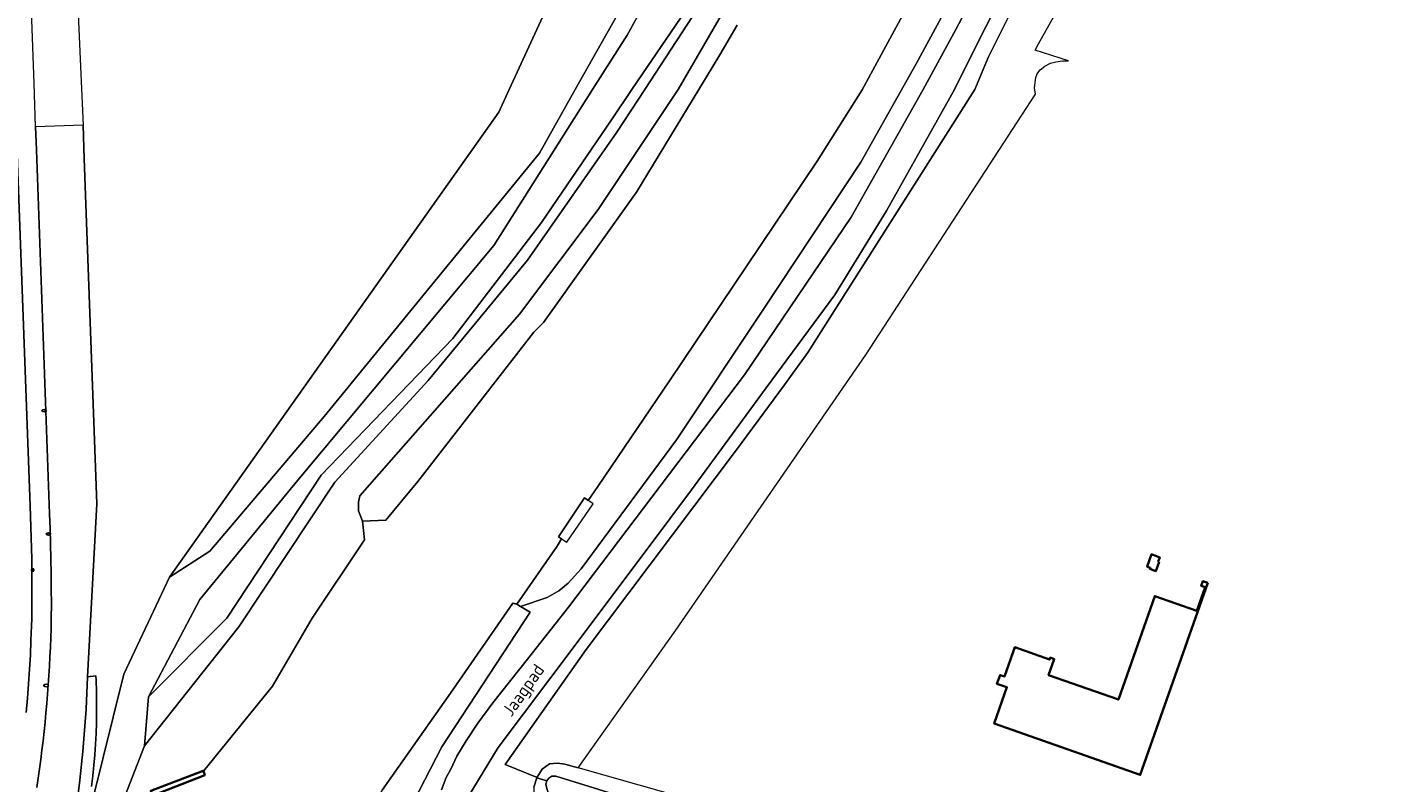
# Model space of a CAD drawing. Header units: metres. Extents: x 152610 to 160096, y 456114 to 462495.
# Tile 934 of 938: x 159124 to 159272, y 460925 to 461007. Entities that reach past the tile are written whole.
import ezdxf
from ezdxf.enums import TextEntityAlignment as Align

# ---------------------------------------------------------------- set-up
doc = ezdxf.new("R2010")
doc.units = ezdxf.units.M
doc.header["$LTSCALE"] = 0.5
doc.layers.get('0').update_dxf_attribs({"linetype": 'CONTINUOUS'})
for name, color, linetype, lineweight in [('B-PV-GK-BESCHOEIING-G', 251, 'GK-BESCHOEIING-SO', 18), ('B-PV-GK-KADEMUUR-G', 251, 'CONTINUOUS', 35), ('B-PV-GK-KADEMUUR-GV', 251, 'CONTINUOUS', 35), ('B-PV-GR-BEPLANTING_CULTUUR_BOSPLANTSOEN-GV', 251, 'CONTINUOUS', 18), ('B-PV-GW-TALUD_KRUIN-G', 251, 'CONTINUOUS', 18), ('B-PV-IE-MEUBILAIR-S', 251, 'CONTINUOUS', 25), ('B-PV-IE-TERREINAFSCHEIDING_KUNSTMATIG_HEKWERK_RASTER-G', 251, 'IE-TERREINAFSCHEIDING_KUNSTMATIG-SO', 18), ('B-PV-KW-KUNSTWERK_STEIGER-GV', 251, 'CONTINUOUS', 18), ('B-PV-OG-BEBOUWING-GV', 6, 'CONTINUOUS', 35), ('B-PV-OG-TERREIN_BEGROEID-GV', 251, 'CONTINUOUS', 18), ('B-PV-OG-TERREIN_OEVER-GV', 251, 'CONTINUOUS', 18), ('B-PV-OG-TOPOGRAFIE-T18', 1, 'CONTINUOUS', 18), ('B-PV-OG-WATER_SLOOT-GV', 251, 'CONTINUOUS', 18), ('B-PV-VH-GESLOTENVERHARDING_ASFALT-GV', 251, 'CONTINUOUS', 18), ('B-PV-VH-ONVERHARD_ZAND-GV', 251, 'CONTINUOUS', 18), ('B-PV-VH-OPENVERHARDING_BETONSTRAATSTEEN-GV', 251, 'CONTINUOUS', 18), ('B-PV-VH-OPENVERHARDING_TEGEL-GV', 251, 'CONTINUOUS', 18)]:
    doc.layers.add(name, color=color, linetype=linetype, lineweight=lineweight)
doc.styles.add('NLCS-ISO', font='NLCS-ISO.ttf')
doc.styles.add('NLCS-ISO-M750-T18', font='NLCS-ISO.ttf', dxfattribs={"height": 1.35})
doc.linetypes.add('GK-BESCHOEIING-SO', pattern='A,18,-3,[1,NLCS.SHX,S=0.6,R=0,X=0,Y=0],-3', length=24)
doc.linetypes.add('IE-TERREINAFSCHEIDING_KUNSTMATIG-SO', pattern='A,4,[82,NLCS.SHX,S=0.75,R=90,X=0,Y=0],4,-2', length=10)

# ---------------------------------------------------------------- blocks, each defined once
blk = doc.blocks.new('SIE-MEUBILAIR_PAAL_LICHTMAST-SO')
for points in [[(-0.62, 0), (-1, 0)], [(-0.71, 0.71), (-0.44, 0.44)], [(0, 1), (0, 0.62)], [(0.44, 0.44), (0.71, 0.71)], [(1, 0), (0.62, 0)], [(-0.71, -0.71), (-0.44, -0.44)], [(0, -0.62), (0, -1)], [(0.44, -0.44), (0.71, -0.71)]]:
    blk.add_lwpolyline(points)
blk.add_circle((0, 0), 0.5)
blk = doc.blocks.new('SIE-MEUBILAIR_PUT_KOLK-SO')
blk.add_ellipse((0, 0), major_axis=(1.25, 0), ratio=0.54)
at = {"style": 'NLCS-ISO'}
blk.add_text('klk', height=0.75, dxfattribs=at).set_placement((0.03, 0), align=Align.MIDDLE_CENTER)

msp = doc.modelspace()

# ---------------------------------------------------------------- linework, layer by layer
at = {"layer": 'B-PV-GK-BESCHOEIING-G', "flags": 128}
for points in [[(159182.014, 460950.408), (159182.482, 460951.234), (159182.157, 460951.444), (159184.996, 460955.668), (159185.395, 460955.389), (159186.427, 460956.901), (159194.274, 460968.502), (159202.599, 460980.864), (159210.244, 460992.228)], [(159143.616, 460925.985), (159151.128, 460935.215), (159155.428, 460942.585), (159161.107, 460951.097), (159160.899, 460953.137), (159163.419, 460953.23)], [(159143.616, 460925.985), (159151.128, 460935.215), (159155.428, 460942.585), (159161.107, 460951.097), (159160.899, 460953.137)], [(159160.899, 460953.137), (159163.419, 460953.23)], [(159177.626, 460944.114), (159182.014, 460950.408)]]:
    msp.add_lwpolyline(points, dxfattribs=at)
at = {"layer": 'B-PV-GK-KADEMUUR-G', "flags": 128}
msp.add_lwpolyline([(159143.616, 460925.985), (159143.766, 460925.562), (159138.117, 460923.343)], dxfattribs=at)
at = {"layer": 'B-PV-GK-KADEMUUR-GV', "flags": 128}
msp.add_lwpolyline([(159143.616, 460925.985), (159143.601, 460926.029), (159137.894, 460923.863), (159138.117, 460923.343), (159143.766, 460925.562)], close=True, dxfattribs=at)
at = {"layer": 'B-PV-GR-BEPLANTING_CULTUUR_BOSPLANTSOEN-GV', "flags": 128}
msp.add_lwpolyline([(159229.78, 461085.98), (159231.96, 461094.84), (159230.97, 461094.77), (159225.52, 461084.02), (159219.14, 461064.16), (159208.75, 461042.72), (159199.63, 461024.1), (159189.61, 461005.92), (159185.861, 461000), (159175.15, 460983.09), (159153.85, 460957.6), (159143.24, 460944.63), (159137.64, 460934.06), (159146.17, 460942.62), (159156.4, 460958.14), (159170.68, 460972.96), (159180.3, 460985.57), (159187.97, 460996.83), (159190.117, 461000), (159190.734, 461000.912), (159196.94, 461010.08), (159204.74, 461024.65), (159212.01, 461038.27), (159217.74, 461051.89)], close=True, dxfattribs=at)
for points in [[(159190.68, 461011.98), (159183.977, 461000), (159180.11, 460993.09), (159156.72, 460964.5), (159144.32, 460949.89), (159139.92, 460947.06), (159134.99, 460936.51), (159131.53, 460922.65), (159130.253, 460917.771), (159129.79, 460916), (159131.74, 460917.39), (159135.14, 460923.35), (159137.21, 460928.74), (159137.64, 460934.06), (159143.24, 460944.63), (159153.85, 460957.6), (159175.15, 460983.09), (159185.861, 461000), (159189.61, 461005.92), (159199.63, 461024.1)], [(159137.894, 460923.863), (159143.601, 460926.029), (159143.616, 460925.985), (159151.128, 460935.215), (159155.428, 460942.585), (159161.107, 460951.097), (159160.899, 460953.137), (159160.449, 460954.273), (159160.442, 460955.197), (159160.611, 460955.872), (159177.929, 460975.627), (159186.463, 460986.975), (159195.135, 461000), (159206.144, 461019.006)], [(159196.94, 461010.08), (159190.734, 461000.912), (159190.117, 461000), (159187.97, 460996.83), (159180.3, 460985.57), (159170.68, 460972.96), (159156.4, 460958.14), (159146.17, 460942.62), (159137.64, 460934.06), (159137.21, 460928.74), (159147.45, 460941.67), (159157.87, 460957.37), (159168, 460968.43), (159178.8, 460981.5), (159188.5, 460995.37), (159191.528, 461000), (159196.72, 461007.94)], [(159196.72, 461007.94), (159191.528, 461000), (159188.5, 460995.37), (159178.8, 460981.5), (159168, 460968.43), (159157.87, 460957.37), (159147.45, 460941.67), (159137.21, 460928.74), (159135.14, 460923.35)]]:
    msp.add_lwpolyline(points, dxfattribs=at)
at = {"layer": 'B-PV-GW-TALUD_KRUIN-G', "flags": 128}
for points in [[(159230.97, 461094.77), (159229.41, 461092.88), (159226.36, 461088.47), (159219.74, 461074.65), (159218.418, 461070.978), (159216.1, 461064.54), (159209.6, 461048.41), (159198.39, 461025.26), (159190.68, 461011.98), (159183.977, 461000), (159180.11, 460993.09), (159156.72, 460964.5), (159144.32, 460949.89), (159139.92, 460947.06), (159134.99, 460936.51), (159131.53, 460922.65), (159130.253, 460917.771), (159129.79, 460916)], [(159231.96, 461094.84), (159229.78, 461085.98), (159217.74, 461051.89), (159212.01, 461038.27), (159204.74, 461024.65), (159196.94, 461010.08), (159190.734, 461000.912), (159190.117, 461000), (159187.97, 460996.83), (159180.3, 460985.57), (159170.68, 460972.96), (159156.4, 460958.14), (159146.17, 460942.62), (159137.64, 460934.06)], [(159178.051, 460943.859), (159180.92, 460944.858), (159182.202, 460945.58), (159183.212, 460946.408), (159184.615, 460947.96), (159194.95, 460961.981), (159204.395, 460976.172), (159214.987, 460992.125), (159220.979, 461002.806), (159226.472, 461012.991)]]:
    msp.add_lwpolyline(points, dxfattribs=at)
at = {"layer": 'B-PV-IE-TERREINAFSCHEIDING_KUNSTMATIG_HEKWERK_RASTER-G', "flags": 128}
msp.add_lwpolyline([(159176.374, 460926.722), (159185.172, 460939.217), (159201.465, 460960.886), (159206.673, 460967.94), (159209.205, 460971.456), (159227.359, 461000), (159228.814, 461003.503), (159241.886, 461029.729), (159253.2, 461058.302), (159253.35, 461058.68), (159260.975, 461086.475), (159265.797, 461108.154), (159267.813, 461118.904), (159269.997, 461133.35), (159271.397, 461143.902), (159272.281, 461162.538), (159272.212, 461169.208), (159271.762, 461174.288), (159270.125, 461182.489), (159267.835, 461195.676), (159260.906, 461219.263), (159260.199, 461234.452)], dxfattribs=at)
at = {"layer": 'B-PV-KW-KUNSTWERK_STEIGER-GV', "flags": 128}
msp.add_lwpolyline([(159185.925, 460955.019), (159184.996, 460955.668), (159182.157, 460951.444), (159183.056, 460950.865)], close=True, dxfattribs=at)
at = {"layer": 'B-PV-OG-BEBOUWING-GV', "flags": 128}
for points in [[(159247.371, 460948.716), (159247.258, 460948.758), (159247.425, 460949.207), (159246.535, 460949.538), (159246.055, 460948.202), (159246.387, 460948.078), (159246.345, 460947.966), (159247.001, 460947.722)], [(159252.624, 460946.441), (159252.108, 460946.631), (159251.926, 460946.112), (159252.354, 460945.961), (159251.456, 460943.402), (159246.88, 460945.008), (159242.931, 460933.761), (159235.355, 460936.421), (159235.967, 460938.167), (159235.543, 460938.316), (159235.47, 460938.108), (159231.686, 460939.436), (159230.57, 460936.257), (159230.089, 460936.426), (159229.754, 460935.473), (159230.839, 460935.092), (159229.458, 460931.157), (159245.303, 460925.587)]]:
    msp.add_lwpolyline(points, close=True, dxfattribs=at)
at = {"layer": 'B-PV-OG-TERREIN_BEGROEID-GV', "flags": 128}
msp.add_lwpolyline([(159186.883, 461049.709), (159186.858, 461049.033), (159185.385, 461018.729), (159185.408, 461017.621), (159185.397, 461015.999), (159184.144, 461016.065), (159182.142, 461011.681), (159176.809, 461000), (159175.687, 460997.543), (159139.92, 460947.06), (159144.32, 460949.89), (159156.72, 460964.5), (159180.11, 460993.09), (159183.977, 461000), (159190.68, 461011.98), (159198.39, 461025.26), (159209.6, 461048.41), (159216.1, 461064.54), (159218.418, 461070.978), (159206.764, 461071.432), (159205.708, 461052.409), (159200.968, 461052.285), (159200.07, 461048.849)], close=True, dxfattribs=at)
for points in [[(159179.494, 460924.249), (159179.813, 460925.249), (159179.833, 460925.314), (159176.374, 460926.722), (159185.172, 460939.217), (159201.465, 460960.886), (159206.673, 460967.94), (159209.205, 460971.456), (159227.359, 461000), (159228.814, 461003.503), (159241.886, 461029.729)], [(159129.566, 461018.835), (159130.364, 461000.888), (159130.562, 460996.16), (159130.687, 460992.472), (159132.043, 460955.01), (159131.05, 460936.229), (159131.938, 460936.331), (159131.957, 460935.816), (159131.997, 460934.666), (159132.018, 460933.516), (159132.018, 460932.365), (159131.998, 460931.215), (159131.958, 460930.065), (159131.898, 460928.916), (159131.818, 460927.769), (159131.718, 460926.622), (159131.598, 460925.478), (159131.459, 460924.336)], [(159169.473, 460923.944), (159169.974, 460925.296), (159170.461, 460926.201), (159171.116, 460927.602), (159172.153, 460929.279), (159173.403, 460931.186), (159175.015, 460933.406), (159178.801, 460938.165), (159183.236, 460943.806), (159202.342, 460969.018), (159213.914, 460986.14), (159221.726, 461000), (159225.281, 461006.538), (159228.959, 461013.482)], [(159232.097, 461013.721), (159227.954, 461005.701), (159225.156, 461000), (159217.753, 460986.834), (159212.167, 460977.716), (159204.714, 460967.616), (159196.594, 460956.529), (159194.231, 460953.408), (159183.963, 460939.688), (159175.618, 460928.564), (159171.83, 460922.357)], [(159131.53, 460922.65), (159134.99, 460936.51), (159139.92, 460947.06), (159175.687, 460997.543), (159176.809, 461000), (159182.142, 461011.681)], [(159226.472, 461012.991), (159220.979, 461002.806), (159214.987, 460992.125), (159204.395, 460976.172), (159194.95, 460961.981), (159184.615, 460947.96), (159183.212, 460946.408), (159182.202, 460945.58), (159180.92, 460944.858), (159178.051, 460943.859), (159179.073, 460943.246), (159169.502, 460928.622), (159166.404, 460922.65)], [(159221.807, 461012.375), (159215.123, 460999.999), (159210.244, 460992.228), (159202.599, 460980.864), (159194.274, 460968.502), (159186.427, 460956.901), (159185.395, 460955.389), (159184.996, 460955.668), (159182.157, 460951.444), (159182.483, 460951.234), (159182.014, 460950.408), (159177.626, 460944.114), (159178.051, 460943.859), (159180.92, 460944.858), (159182.202, 460945.58), (159183.212, 460946.408), (159184.615, 460947.96), (159194.95, 460961.981), (159204.395, 460976.172), (159214.987, 460992.125), (159220.979, 461002.806), (159226.472, 461012.991)], [(159124.38, 460932.354), (159124.517, 460933.919), (159124.637, 460935.485), (159124.741, 460937.052), (159124.829, 460938.62), (159124.9, 460940.189), (159124.955, 460941.759), (159124.974, 460942.544), (159124.993, 460943.329), (159124.974, 460949.032), (159124.795, 460954.792), (159123.371, 460993.964)], [(159131.459, 460924.336), (159131.598, 460925.478), (159131.718, 460926.622), (159131.818, 460927.769), (159131.898, 460928.916), (159131.958, 460930.065), (159131.998, 460931.215), (159132.018, 460932.365), (159132.018, 460933.516), (159131.997, 460934.666), (159131.957, 460935.816), (159131.938, 460936.331), (159131.05, 460936.229), (159130.893, 460932.703), (159130.528, 460928.138), (159130.185, 460925.003), (159129.798, 460921.717)]]:
    msp.add_lwpolyline(points, dxfattribs=at)
at = {"layer": 'B-PV-OG-TERREIN_OEVER-GV', "flags": 128}
msp.add_lwpolyline([(159206.144, 461019.006), (159195.135, 461000), (159186.463, 460986.975), (159177.929, 460975.627), (159160.611, 460955.872), (159160.442, 460955.197), (159160.449, 460954.273), (159160.899, 460953.137), (159163.419, 460953.23), (159166.88, 460957.436), (159179.47, 460973.669), (159180.541, 460974.705), (159190.634, 460988.865), (159197.38, 461000), (159199.68, 461003.765), (159201.557, 461006.99)], dxfattribs=at)
for points in [[(159177.626, 460944.114), (159177.215, 460944.245), (159170.449, 460934.462), (159163.033, 460923.923), (159157.782, 460915.708), (159152.668, 460907.582), (159154.129, 460907.496), (159155.015, 460907.586), (159155.977, 460907.795), (159156.488, 460908.065), (159157.163, 460908.428), (159166.404, 460922.65), (159169.502, 460928.622), (159179.073, 460943.246), (159178.051, 460943.859)], [(159184.283, 460926.359), (159182.854, 460926.765), (159182.039, 460926.84), (159181.175, 460926.766), (159180.384, 460926.199), (159179.84, 460925.335), (159179.833, 460925.314), (159179.813, 460925.249), (159180.882, 460924.933), (159181.113, 460925.236), (159181.421, 460925.434), (159181.854, 460925.433), (159214.705, 460915.284), (159228.008, 460911.541), (159229.48, 460910.064), (159230.148, 460910.004), (159230.945, 460909.787), (159230.97, 460910.211), (159230.797, 460911.446), (159229.308, 460912.322), (159225.084, 460914.58), (159219.126, 460916.267), (159194.089, 460923.571)], [(159180.882, 460924.933), (159179.813, 460925.249), (159179.494, 460924.249), (159179.468, 460923.211), (159180.011, 460922.643), (159205.77, 460914.773), (159229.514, 460907.635), (159230.568, 460908.278), (159230.915, 460909.262), (159230.945, 460909.787), (159230.148, 460910.004), (159229.48, 460910.064), (159229.266, 460909.121), (159229.142, 460909.038), (159228.765, 460909.062), (159188.531, 460921.057), (159181.506, 460923.347), (159181.05, 460923.68), (159180.877, 460924.088), (159180.791, 460924.57), (159180.878, 460924.928)]]:
    msp.add_lwpolyline(points, close=True, dxfattribs=at)
at = {"layer": 'B-PV-OG-WATER_SLOOT-GV', "flags": 128}
for points in [[(159163.033, 460923.923), (159170.449, 460934.462), (159177.215, 460944.245), (159177.626, 460944.114), (159182.014, 460950.408), (159182.483, 460951.234), (159182.157, 460951.444), (159184.996, 460955.668), (159185.395, 460955.389), (159186.427, 460956.901), (159194.274, 460968.502), (159202.599, 460980.864), (159210.244, 460992.228), (159215.123, 460999.999), (159221.807, 461012.375)], [(159201.557, 461006.99), (159199.68, 461003.765), (159197.38, 461000), (159190.634, 460988.865), (159180.541, 460974.705), (159179.47, 460973.669), (159166.88, 460957.436), (159163.419, 460953.23), (159160.899, 460953.137), (159161.107, 460951.097), (159155.428, 460942.585), (159151.128, 460935.215), (159143.616, 460925.985), (159143.766, 460925.562), (159138.117, 460923.343)]]:
    msp.add_lwpolyline(points, dxfattribs=at)
msp.add_lwpolyline([(159180.882, 460924.933), (159180.878, 460924.928), (159180.791, 460924.57), (159180.877, 460924.088), (159181.05, 460923.68), (159181.506, 460923.347), (159188.531, 460921.057), (159228.765, 460909.062), (159229.142, 460909.038), (159229.266, 460909.121), (159229.48, 460910.064), (159228.008, 460911.541), (159214.705, 460915.284), (159181.854, 460925.433), (159181.421, 460925.434), (159181.113, 460925.236)], close=True, dxfattribs=at)
at = {"layer": 'B-PV-VH-GESLOTENVERHARDING_ASFALT-GV', "flags": 128}
for points in [[(159228.959, 461013.482), (159225.281, 461006.538), (159221.726, 461000), (159213.914, 460986.14), (159202.342, 460969.018), (159183.236, 460943.806), (159178.801, 460938.165), (159175.015, 460933.406), (159173.403, 460931.186), (159172.153, 460929.279), (159171.116, 460927.602), (159170.461, 460926.201), (159169.974, 460925.296), (159169.473, 460923.944)], [(159171.83, 460922.357), (159175.618, 460928.564), (159183.963, 460939.688), (159194.231, 460953.408), (159196.594, 460956.529), (159204.714, 460967.616), (159212.167, 460977.716), (159217.753, 460986.834), (159225.156, 461000), (159227.954, 461005.701), (159232.097, 461013.721)]]:
    msp.add_lwpolyline(points, dxfattribs=at)
at = {"layer": 'B-PV-VH-ONVERHARD_ZAND-GV', "flags": 128}
msp.add_lwpolyline([(159241.886, 461029.729), (159228.814, 461003.503), (159227.359, 461000), (159209.205, 460971.456), (159206.673, 460967.94), (159201.465, 460960.886), (159185.172, 460939.217), (159176.374, 460926.722), (159179.833, 460925.314), (159179.84, 460925.335), (159180.384, 460926.199), (159181.175, 460926.766), (159182.039, 460926.84), (159182.854, 460926.765), (159184.283, 460926.359), (159194.885, 460941.294), (159215.504, 460971.213), (159233.946, 460999.498), (159233.833, 461000.202), (159233.954, 461001.311), (159234.108, 461001.709), (159234.194, 461001.822), (159234.439, 461002.145), (159234.934, 461002.543), (159235.558, 461002.869), (159236.144, 461003.017), (159236.849, 461003.118), (159237.521, 461003.117), (159233.887, 461004.274), (159234.277, 461004.971), (159252.012, 461036.65)], dxfattribs=at)
at = {"layer": 'B-PV-VH-OPENVERHARDING_BETONSTRAATSTEEN-GV', "flags": 128}
msp.add_lwpolyline([(159129.798, 460921.717), (159130.185, 460925.003), (159130.528, 460928.138), (159130.893, 460932.703), (159131.05, 460936.229), (159132.043, 460955.01), (159130.687, 460992.472), (159130.562, 460996.16), (159125.401, 460995.968), (159125.489, 460993.474), (159126.879, 460954.948), (159126.922, 460953.946), (159126.981, 460952.317), (159127.03, 460950.689), (159127.067, 460949.06), (159127.092, 460947.431), (159127.106, 460945.802), (159127.109, 460944.173), (159127.1, 460942.543), (159127.073, 460941.479), (159127.04, 460940.459), (159127, 460939.44), (159126.952, 460938.42), (159126.898, 460937.401), (159126.836, 460936.382), (159126.767, 460935.364), (159126.691, 460934.346), (159126.608, 460933.329), (159126.518, 460932.312), (159126.421, 460931.296), (159126.317, 460930.281), (159126.206, 460929.267), (159126.087, 460928.253), (159125.962, 460927.24), (159125.829, 460926.228), (159125.689, 460925.217), (159125.543, 460924.207)], dxfattribs=at)
at = {"layer": 'B-PV-VH-OPENVERHARDING_TEGEL-GV', "flags": 128}
for points in [[(159125.543, 460924.207), (159125.689, 460925.217), (159125.829, 460926.228), (159125.962, 460927.24), (159126.087, 460928.253), (159126.206, 460929.267), (159126.317, 460930.281), (159126.421, 460931.296), (159126.518, 460932.312), (159126.608, 460933.329), (159126.691, 460934.346), (159126.767, 460935.364), (159126.836, 460936.382), (159126.898, 460937.401), (159126.952, 460938.42), (159127, 460939.44), (159127.04, 460940.459), (159127.073, 460941.479), (159127.1, 460942.543), (159127.109, 460944.173), (159127.106, 460945.802), (159127.092, 460947.431), (159127.067, 460949.06), (159127.03, 460950.689), (159126.981, 460952.317), (159126.922, 460953.946), (159126.879, 460954.948), (159125.489, 460993.474), (159125.401, 460995.968), (159125.227, 461000.711), (159123.584, 461045.916)], [(159123.371, 460993.964), (159124.795, 460954.792), (159124.974, 460949.032), (159124.993, 460943.329), (159124.974, 460942.544), (159124.955, 460941.759), (159124.9, 460940.189), (159124.829, 460938.62), (159124.741, 460937.052), (159124.637, 460935.485), (159124.517, 460933.919), (159124.38, 460932.354)]]:
    msp.add_lwpolyline(points, dxfattribs=at)

# ---------------------------------------------------------------- block references
at = {"layer": 'B-PV-IE-MEUBILAIR-S', "xscale": 0.2, "yscale": 0.2, "zscale": 0.2}
for name, p in [('SIE-MEUBILAIR_PUT_KOLK-SO', (159126.331, 460965.14)), ('SIE-MEUBILAIR_PUT_KOLK-SO', (159126.806, 460951.739)), ('SIE-MEUBILAIR_PAAL_LICHTMAST-SO', (159125.091, 460947.832)), ('SIE-MEUBILAIR_PUT_KOLK-SO', (159126.534, 460935.288))]:
    msp.add_blockref(name, p, dxfattribs=at)

# ---------------------------------------------------------------- texts
at = {"layer": 'B-PV-OG-TOPOGRAFIE-T18', "style": 'NLCS-ISO-M750-T18'}
msp.add_text('Jaagpad', height=1.35, rotation=54.8, dxfattribs=at).set_placement((159178.487, 460934.676), align=Align.MIDDLE)

doc.saveas('drawing.dxf')
